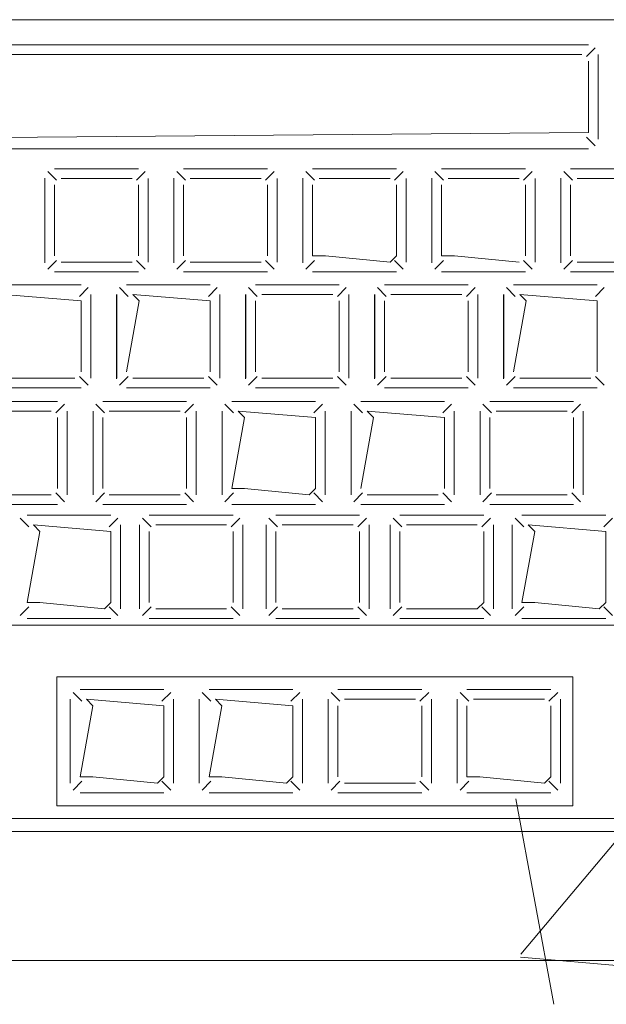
# Model space of a CAD drawing. Header units: feet. Extents: x 8 to 127, y 6 to 90.
# Tile 357 of 538: x 49.3698 to 49.4153, y 50.2793 to 50.3556. Entities that reach past the tile are written whole.
import ezdxf

# ---------------------------------------------------------------- set-up
doc = ezdxf.new("R2010")
doc.units = ezdxf.units.FT
doc.header["$MEASUREMENT"] = 0
doc.layers.add('MOBILARIO', color=8, linetype='Continuous')
doc.layers.add('NO ESPESSURA', color=250, linetype='Continuous')

msp = doc.modelspace()

# ---------------------------------------------------------------- linework, layer by layer
at = {"layer": 'MOBILARIO', "lineweight": 5}
for p, q in [((49.334661, 50.355619), (49.431161, 50.355619)), ((49.334661, 50.355619), (49.431161, 50.355619)), ((49.351963, 50.353664), (49.41386, 50.353664)), ((49.351963, 50.353664), (49.41386, 50.353664)), ((49.413713, 50.352768), (49.41439, 50.353444)), ((49.413713, 50.352768), (49.41439, 50.353444)), ((49.41336, 50.352914), (49.352463, 50.352914)), ((49.41336, 50.352914), (49.352463, 50.352914)), ((49.41461, 50.352914), (49.41461, 50.346369)), ((49.41461, 50.346369), (49.41461, 50.352914)), ((49.41461, 50.352914), (49.41461, 50.346369)), ((49.41461, 50.346369), (49.41461, 50.352914)), ((49.41386, 50.346869), (49.41386, 50.352414)), ((49.41386, 50.346869), (49.41386, 50.352414)), ((49.352463, 50.346369), (49.41386, 50.346869)), ((49.352463, 50.346369), (49.41386, 50.346869)), ((49.413713, 50.346516), (49.41439, 50.345839)), ((49.413713, 50.346516), (49.41439, 50.345839)), ((49.41386, 50.345619), (49.351963, 50.345619)), ((49.41386, 50.345619), (49.351963, 50.345619)), ((49.372485, 50.344066), (49.378985, 50.344066)), ((49.372485, 50.344066), (49.378985, 50.344066)), ((49.382485, 50.344066), (49.388985, 50.344066)), ((49.382485, 50.344066), (49.388985, 50.344066)), ((49.392485, 50.344066), (49.398985, 50.344066)), ((49.392485, 50.344066), (49.398985, 50.344066)), ((49.402485, 50.344066), (49.408985, 50.344066)), ((49.402485, 50.344066), (49.408985, 50.344066)), ((49.412485, 50.344066), (49.418985, 50.344066)), ((49.412485, 50.344066), (49.418985, 50.344066)), ((49.371723, 50.336779), (49.371723, 50.343324)), ((49.371723, 50.336779), (49.371723, 50.343324)), ((49.371735, 50.336816), (49.371735, 50.343316)), ((49.371735, 50.336816), (49.371735, 50.343316)), ((49.372632, 50.343169), (49.371955, 50.343846)), ((49.372632, 50.343169), (49.371955, 50.343846)), ((49.372985, 50.343316), (49.378485, 50.343316)), ((49.372985, 50.343316), (49.378485, 50.343316)), ((49.378839, 50.343169), (49.379516, 50.343846)), ((49.378839, 50.343169), (49.379516, 50.343846)), ((49.379735, 50.343316), (49.379735, 50.336816)), ((49.379735, 50.343316), (49.379735, 50.336816)), ((49.381723, 50.336779), (49.381723, 50.343324)), ((49.381723, 50.336779), (49.381723, 50.343324)), ((49.381735, 50.336816), (49.381735, 50.343316)), ((49.381735, 50.336816), (49.381735, 50.343316)), ((49.382632, 50.343169), (49.381955, 50.343846)), ((49.382632, 50.343169), (49.381955, 50.343846)), ((49.382985, 50.343316), (49.388485, 50.343316)), ((49.382985, 50.343316), (49.388485, 50.343316)), ((49.388839, 50.343169), (49.389516, 50.343846)), ((49.388839, 50.343169), (49.389516, 50.343846)), ((49.389735, 50.343316), (49.389735, 50.336816)), ((49.389735, 50.343316), (49.389735, 50.336816)), ((49.391723, 50.336779), (49.391723, 50.343324)), ((49.391723, 50.336779), (49.391723, 50.343324)), ((49.391735, 50.336816), (49.391735, 50.343316)), ((49.391735, 50.336816), (49.391735, 50.343316)), ((49.392632, 50.343169), (49.391955, 50.343846)), ((49.392632, 50.343169), (49.391955, 50.343846)), ((49.392985, 50.343316), (49.398485, 50.343316)), ((49.392985, 50.343316), (49.398485, 50.343316)), ((49.398839, 50.343169), (49.399516, 50.343846)), ((49.398839, 50.343169), (49.399516, 50.343846)), ((49.399735, 50.343316), (49.399735, 50.336816)), ((49.399735, 50.343316), (49.399735, 50.336816)), ((49.401723, 50.336779), (49.401723, 50.343324)), ((49.401723, 50.336779), (49.401723, 50.343324)), ((49.401735, 50.336816), (49.401735, 50.343316)), ((49.401735, 50.336816), (49.401735, 50.343316)), ((49.402632, 50.343169), (49.401955, 50.343846)), ((49.402632, 50.343169), (49.401955, 50.343846)), ((49.402985, 50.343316), (49.408485, 50.343316)), ((49.402985, 50.343316), (49.408485, 50.343316)), ((49.408839, 50.343169), (49.409516, 50.343846)), ((49.408839, 50.343169), (49.409516, 50.343846)), ((49.409735, 50.343316), (49.409735, 50.336816)), ((49.409735, 50.343316), (49.409735, 50.336816)), ((49.411723, 50.336779), (49.411723, 50.343324)), ((49.411723, 50.336779), (49.411723, 50.343324)), ((49.411735, 50.336816), (49.411735, 50.343316)), ((49.411735, 50.336816), (49.411735, 50.343316)), ((49.412632, 50.343169), (49.411955, 50.343846)), ((49.412632, 50.343169), (49.411955, 50.343846)), ((49.412985, 50.343316), (49.418485, 50.343316)), ((49.412985, 50.343316), (49.418485, 50.343316)), ((49.372485, 50.337316), (49.372485, 50.342816)), ((49.372485, 50.337316), (49.372485, 50.342816)), ((49.378985, 50.342816), (49.378985, 50.337316)), ((49.378985, 50.342816), (49.378985, 50.337316)), ((49.382485, 50.337316), (49.382485, 50.342816)), ((49.382485, 50.337316), (49.382485, 50.342816)), ((49.388985, 50.342816), (49.388985, 50.337316)), ((49.388985, 50.342816), (49.388985, 50.337316)), ((49.392485, 50.337316), (49.392485, 50.342816)), ((49.392485, 50.337316), (49.392485, 50.342816)), ((49.398985, 50.342816), (49.398985, 50.337316)), ((49.398985, 50.342816), (49.398985, 50.337316)), ((49.402485, 50.337316), (49.402485, 50.342816)), ((49.402485, 50.337316), (49.402485, 50.342816)), ((49.408985, 50.342816), (49.408985, 50.337316)), ((49.408985, 50.342816), (49.408985, 50.337316)), ((49.412485, 50.337316), (49.412485, 50.342816)), ((49.412485, 50.337316), (49.412485, 50.342816)), ((49.393485, 50.337316), (49.392485, 50.337316)), ((49.393485, 50.337316), (49.392485, 50.337316)), ((49.398485, 50.336816), (49.393485, 50.337316)), ((49.398485, 50.336816), (49.393485, 50.337316)), ((49.398985, 50.337316), (49.398485, 50.336816)), ((49.398985, 50.337316), (49.398485, 50.336816)), ((49.403485, 50.337316), (49.402485, 50.337316)), ((49.403485, 50.337316), (49.402485, 50.337316)), ((49.408485, 50.336816), (49.403485, 50.337316)), ((49.408485, 50.336816), (49.403485, 50.337316)), ((49.372632, 50.336962), (49.371955, 50.336285)), ((49.372632, 50.336962), (49.371955, 50.336285)), ((49.378485, 50.336816), (49.372985, 50.336816)), ((49.378485, 50.336816), (49.372985, 50.336816)), ((49.378839, 50.336962), (49.379516, 50.336285)), ((49.378839, 50.336962), (49.379516, 50.336285)), ((49.382632, 50.336962), (49.381955, 50.336285)), ((49.382632, 50.336962), (49.381955, 50.336285)), ((49.388485, 50.336816), (49.382985, 50.336816)), ((49.388485, 50.336816), (49.382985, 50.336816)), ((49.388839, 50.336962), (49.389516, 50.336285)), ((49.388839, 50.336962), (49.389516, 50.336285)), ((49.392632, 50.336962), (49.391955, 50.336285)), ((49.392632, 50.336962), (49.391955, 50.336285)), ((49.398839, 50.336962), (49.399516, 50.336285)), ((49.398839, 50.336962), (49.399516, 50.336285)), ((49.402632, 50.336962), (49.401955, 50.336285)), ((49.402632, 50.336962), (49.401955, 50.336285)), ((49.408839, 50.336962), (49.409516, 50.336285)), ((49.408839, 50.336962), (49.409516, 50.336285)), ((49.412632, 50.336962), (49.411955, 50.336285)), ((49.412632, 50.336962), (49.411955, 50.336285)), ((49.418485, 50.336816), (49.412985, 50.336816)), ((49.418485, 50.336816), (49.412985, 50.336816)), ((49.378985, 50.336066), (49.372485, 50.336066)), ((49.378985, 50.336066), (49.372485, 50.336066)), ((49.388985, 50.336066), (49.382485, 50.336066)), ((49.388985, 50.336066), (49.382485, 50.336066)), ((49.398985, 50.336066), (49.392485, 50.336066)), ((49.398985, 50.336066), (49.392485, 50.336066)), ((49.408985, 50.336066), (49.402485, 50.336066)), ((49.408985, 50.336066), (49.402485, 50.336066)), ((49.418985, 50.336066), (49.412485, 50.336066)), ((49.418985, 50.336066), (49.412485, 50.336066)), ((49.368048, 50.335066), (49.374548, 50.335066)), ((49.368048, 50.335066), (49.374548, 50.335066)), ((49.378048, 50.335066), (49.384548, 50.335066)), ((49.378048, 50.335066), (49.384548, 50.335066)), ((49.388048, 50.335066), (49.394548, 50.335066)), ((49.388048, 50.335066), (49.394548, 50.335066)), ((49.398048, 50.335066), (49.404548, 50.335066)), ((49.398048, 50.335066), (49.404548, 50.335066)), ((49.408048, 50.335066), (49.414548, 50.335066)), ((49.408048, 50.335066), (49.414548, 50.335066)), ((49.368548, 50.334316), (49.374548, 50.333816)), ((49.368548, 50.334316), (49.374548, 50.333816)), ((49.374402, 50.33417), (49.375078, 50.334846)), ((49.374402, 50.33417), (49.375078, 50.334846)), ((49.375298, 50.334316), (49.375298, 50.327816)), ((49.375298, 50.334316), (49.375298, 50.327816)), ((49.377286, 50.32778), (49.377286, 50.334325)), ((49.377286, 50.32778), (49.377286, 50.334325)), ((49.377298, 50.327816), (49.377298, 50.334316)), ((49.377298, 50.327816), (49.377298, 50.334316)), ((49.378195, 50.33417), (49.377518, 50.334846)), ((49.378195, 50.33417), (49.377518, 50.334846)), ((49.379048, 50.333816), (49.378548, 50.334316)), ((49.378548, 50.334316), (49.384548, 50.333816)), ((49.379048, 50.333816), (49.378548, 50.334316)), ((49.378548, 50.334316), (49.384548, 50.333816)), ((49.384402, 50.33417), (49.385078, 50.334846)), ((49.384402, 50.33417), (49.385078, 50.334846)), ((49.385298, 50.334316), (49.385298, 50.327816)), ((49.385298, 50.334316), (49.385298, 50.327816)), ((49.387286, 50.32778), (49.387286, 50.334325)), ((49.387286, 50.32778), (49.387286, 50.334325)), ((49.387298, 50.327816), (49.387298, 50.334316)), ((49.387298, 50.327816), (49.387298, 50.334316)), ((49.388195, 50.33417), (49.387518, 50.334846)), ((49.388195, 50.33417), (49.387518, 50.334846)), ((49.388548, 50.334316), (49.394048, 50.334316)), ((49.388548, 50.334316), (49.394048, 50.334316)), ((49.394402, 50.33417), (49.395078, 50.334846)), ((49.394402, 50.33417), (49.395078, 50.334846)), ((49.395298, 50.334316), (49.395298, 50.327816)), ((49.395298, 50.334316), (49.395298, 50.327816)), ((49.397286, 50.32778), (49.397286, 50.334325)), ((49.397286, 50.32778), (49.397286, 50.334325)), ((49.397298, 50.327816), (49.397298, 50.334316)), ((49.397298, 50.327816), (49.397298, 50.334316)), ((49.398195, 50.33417), (49.397518, 50.334846)), ((49.398195, 50.33417), (49.397518, 50.334846)), ((49.398548, 50.334316), (49.404048, 50.334316)), ((49.398548, 50.334316), (49.404048, 50.334316)), ((49.404402, 50.33417), (49.405078, 50.334846)), ((49.404402, 50.33417), (49.405078, 50.334846)), ((49.405298, 50.334316), (49.405298, 50.327816)), ((49.405298, 50.334316), (49.405298, 50.327816)), ((49.407286, 50.32778), (49.407286, 50.334325)), ((49.407286, 50.32778), (49.407286, 50.334325)), ((49.407298, 50.327816), (49.407298, 50.334316)), ((49.407298, 50.327816), (49.407298, 50.334316)), ((49.408195, 50.33417), (49.407518, 50.334846)), ((49.408195, 50.33417), (49.407518, 50.334846)), ((49.409048, 50.333816), (49.408548, 50.334316)), ((49.408548, 50.334316), (49.414548, 50.333816)), ((49.409048, 50.333816), (49.408548, 50.334316)), ((49.408548, 50.334316), (49.414548, 50.333816)), ((49.414402, 50.33417), (49.415078, 50.334846)), ((49.414402, 50.33417), (49.415078, 50.334846)), ((49.374548, 50.333816), (49.374548, 50.328316)), ((49.374548, 50.333816), (49.374548, 50.328316)), ((49.378048, 50.328316), (49.379048, 50.333816)), ((49.378048, 50.328316), (49.379048, 50.333816)), ((49.384548, 50.333816), (49.384548, 50.328316)), ((49.384548, 50.333816), (49.384548, 50.328316)), ((49.388048, 50.328316), (49.388048, 50.333816)), ((49.388048, 50.328316), (49.388048, 50.333816)), ((49.394548, 50.333816), (49.394548, 50.328316)), ((49.394548, 50.333816), (49.394548, 50.328316)), ((49.398048, 50.328316), (49.398048, 50.333816)), ((49.398048, 50.328316), (49.398048, 50.333816)), ((49.404548, 50.333816), (49.404548, 50.328316)), ((49.404548, 50.333816), (49.404548, 50.328316)), ((49.408048, 50.328316), (49.409048, 50.333816)), ((49.408048, 50.328316), (49.409048, 50.333816)), ((49.414548, 50.333816), (49.414548, 50.328316)), ((49.414548, 50.333816), (49.414548, 50.328316)), ((49.374048, 50.327816), (49.368548, 50.327816)), ((49.374048, 50.327816), (49.368548, 50.327816)), ((49.374402, 50.327962), (49.375078, 50.327286)), ((49.374402, 50.327962), (49.375078, 50.327286)), ((49.378195, 50.327962), (49.377518, 50.327286)), ((49.378195, 50.327962), (49.377518, 50.327286)), ((49.384048, 50.327816), (49.378548, 50.327816)), ((49.384048, 50.327816), (49.378548, 50.327816)), ((49.384402, 50.327962), (49.385078, 50.327286)), ((49.384402, 50.327962), (49.385078, 50.327286)), ((49.388195, 50.327962), (49.387518, 50.327286)), ((49.388195, 50.327962), (49.387518, 50.327286)), ((49.394048, 50.327816), (49.388548, 50.327816)), ((49.394048, 50.327816), (49.388548, 50.327816)), ((49.394402, 50.327962), (49.395078, 50.327286)), ((49.394402, 50.327962), (49.395078, 50.327286)), ((49.398195, 50.327962), (49.397518, 50.327286)), ((49.398195, 50.327962), (49.397518, 50.327286)), ((49.404048, 50.327816), (49.398548, 50.327816)), ((49.404048, 50.327816), (49.398548, 50.327816)), ((49.404402, 50.327962), (49.405078, 50.327286)), ((49.404402, 50.327962), (49.405078, 50.327286)), ((49.408195, 50.327962), (49.407518, 50.327286)), ((49.408195, 50.327962), (49.407518, 50.327286)), ((49.414048, 50.327816), (49.408548, 50.327816)), ((49.414048, 50.327816), (49.408548, 50.327816)), ((49.414402, 50.327962), (49.415078, 50.327286)), ((49.414402, 50.327962), (49.415078, 50.327286)), ((49.374548, 50.327066), (49.368048, 50.327066)), ((49.374548, 50.327066), (49.368048, 50.327066)), ((49.384548, 50.327066), (49.378048, 50.327066)), ((49.384548, 50.327066), (49.378048, 50.327066)), ((49.394548, 50.327066), (49.388048, 50.327066)), ((49.394548, 50.327066), (49.388048, 50.327066)), ((49.404548, 50.327066), (49.398048, 50.327066)), ((49.404548, 50.327066), (49.398048, 50.327066)), ((49.414548, 50.327066), (49.408048, 50.327066)), ((49.414548, 50.327066), (49.408048, 50.327066)), ((49.366216, 50.32603), (49.372716, 50.32603)), ((49.366216, 50.32603), (49.372716, 50.32603)), ((49.372569, 50.325133), (49.373246, 50.32581)), ((49.372569, 50.325133), (49.373246, 50.32581)), ((49.376362, 50.325133), (49.375685, 50.32581)), ((49.376362, 50.325133), (49.375685, 50.32581)), ((49.376216, 50.32603), (49.382716, 50.32603)), ((49.376216, 50.32603), (49.382716, 50.32603)), ((49.382569, 50.325133), (49.383246, 50.32581)), ((49.382569, 50.325133), (49.383246, 50.32581)), ((49.386362, 50.325133), (49.385685, 50.32581)), ((49.386362, 50.325133), (49.385685, 50.32581)), ((49.386216, 50.32603), (49.392716, 50.32603)), ((49.386216, 50.32603), (49.392716, 50.32603)), ((49.392569, 50.325133), (49.393246, 50.32581)), ((49.392569, 50.325133), (49.393246, 50.32581)), ((49.396362, 50.325133), (49.395685, 50.32581)), ((49.396362, 50.325133), (49.395685, 50.32581)), ((49.396216, 50.32603), (49.402716, 50.32603)), ((49.396216, 50.32603), (49.402716, 50.32603)), ((49.402569, 50.325133), (49.403246, 50.32581)), ((49.402569, 50.325133), (49.403246, 50.32581)), ((49.406362, 50.325133), (49.405685, 50.32581)), ((49.406362, 50.325133), (49.405685, 50.32581)), ((49.406216, 50.32603), (49.412716, 50.32603)), ((49.406216, 50.32603), (49.412716, 50.32603)), ((49.412569, 50.325133), (49.413246, 50.32581)), ((49.412569, 50.325133), (49.413246, 50.32581)), ((49.366716, 50.32528), (49.372216, 50.32528)), ((49.366716, 50.32528), (49.372216, 50.32528)), ((49.373466, 50.32528), (49.373466, 50.31878)), ((49.373466, 50.32528), (49.373466, 50.31878)), ((49.375466, 50.31878), (49.375466, 50.32528)), ((49.375466, 50.31878), (49.375466, 50.32528)), ((49.376716, 50.32528), (49.382216, 50.32528)), ((49.376716, 50.32528), (49.382216, 50.32528)), ((49.383466, 50.32528), (49.383466, 50.31878)), ((49.383466, 50.32528), (49.383466, 50.31878)), ((49.385466, 50.31878), (49.385466, 50.32528)), ((49.385466, 50.31878), (49.385466, 50.32528)), ((49.387216, 50.32478), (49.386716, 50.32528)), ((49.386716, 50.32528), (49.392716, 50.32478)), ((49.387216, 50.32478), (49.386716, 50.32528)), ((49.386716, 50.32528), (49.392716, 50.32478)), ((49.393466, 50.32528), (49.393466, 50.31878)), ((49.393466, 50.32528), (49.393466, 50.31878)), ((49.395466, 50.31878), (49.395466, 50.32528)), ((49.395466, 50.31878), (49.395466, 50.32528)), ((49.397216, 50.32478), (49.396716, 50.32528)), ((49.396716, 50.32528), (49.402716, 50.32478)), ((49.397216, 50.32478), (49.396716, 50.32528)), ((49.396716, 50.32528), (49.402716, 50.32478)), ((49.403466, 50.32528), (49.403466, 50.31878)), ((49.403466, 50.32528), (49.403466, 50.31878)), ((49.405466, 50.31878), (49.405466, 50.32528)), ((49.405466, 50.31878), (49.405466, 50.32528)), ((49.406716, 50.32528), (49.412216, 50.32528)), ((49.406716, 50.32528), (49.412216, 50.32528)), ((49.413466, 50.32528), (49.413466, 50.31878)), ((49.413466, 50.32528), (49.413466, 50.31878)), ((49.372716, 50.32478), (49.372716, 50.31928)), ((49.372716, 50.32478), (49.372716, 50.31928)), ((49.376216, 50.31928), (49.376216, 50.32478)), ((49.376216, 50.31928), (49.376216, 50.32478)), ((49.382716, 50.32478), (49.382716, 50.31928)), ((49.382716, 50.32478), (49.382716, 50.31928)), ((49.386216, 50.31928), (49.387216, 50.32478)), ((49.386216, 50.31928), (49.387216, 50.32478)), ((49.392716, 50.32478), (49.392716, 50.31928)), ((49.392716, 50.32478), (49.392716, 50.31928)), ((49.396216, 50.31928), (49.397216, 50.32478)), ((49.396216, 50.31928), (49.397216, 50.32478)), ((49.402716, 50.32478), (49.402716, 50.31928)), ((49.402716, 50.32478), (49.402716, 50.31928)), ((49.406216, 50.31928), (49.406216, 50.32478)), ((49.406216, 50.31928), (49.406216, 50.32478)), ((49.412716, 50.32478), (49.412716, 50.31928)), ((49.412716, 50.32478), (49.412716, 50.31928)), ((49.372569, 50.318926), (49.373246, 50.318249)), ((49.372569, 50.318926), (49.373246, 50.318249)), ((49.376362, 50.318926), (49.375685, 50.318249)), ((49.376362, 50.318926), (49.375685, 50.318249)), ((49.382569, 50.318926), (49.383246, 50.318249)), ((49.382569, 50.318926), (49.383246, 50.318249)), ((49.386362, 50.318926), (49.385685, 50.318249)), ((49.386362, 50.318926), (49.385685, 50.318249)), ((49.387216, 50.31928), (49.386216, 50.31928)), ((49.387216, 50.31928), (49.386216, 50.31928)), ((49.392216, 50.31878), (49.387216, 50.31928)), ((49.392216, 50.31878), (49.387216, 50.31928)), ((49.392716, 50.31928), (49.392216, 50.31878)), ((49.392716, 50.31928), (49.392216, 50.31878)), ((49.392569, 50.318926), (49.393246, 50.318249)), ((49.392569, 50.318926), (49.393246, 50.318249)), ((49.396362, 50.318926), (49.395685, 50.318249)), ((49.396362, 50.318926), (49.395685, 50.318249)), ((49.402569, 50.318926), (49.403246, 50.318249)), ((49.402569, 50.318926), (49.403246, 50.318249)), ((49.406362, 50.318926), (49.405685, 50.318249)), ((49.406362, 50.318926), (49.405685, 50.318249)), ((49.412569, 50.318926), (49.413246, 50.318249)), ((49.412569, 50.318926), (49.413246, 50.318249)), ((49.372216, 50.31878), (49.366716, 50.31878)), ((49.372216, 50.31878), (49.366716, 50.31878)), ((49.382216, 50.31878), (49.376716, 50.31878)), ((49.382216, 50.31878), (49.376716, 50.31878)), ((49.402216, 50.31878), (49.396716, 50.31878)), ((49.402216, 50.31878), (49.396716, 50.31878)), ((49.412216, 50.31878), (49.406716, 50.31878)), ((49.412216, 50.31878), (49.406716, 50.31878)), ((49.372716, 50.31803), (49.366216, 50.31803)), ((49.372716, 50.31803), (49.366216, 50.31803)), ((49.382716, 50.31803), (49.376216, 50.31803)), ((49.382716, 50.31803), (49.376216, 50.31803)), ((49.392716, 50.31803), (49.386216, 50.31803)), ((49.392716, 50.31803), (49.386216, 50.31803)), ((49.402716, 50.31803), (49.396216, 50.31803)), ((49.402716, 50.31803), (49.396216, 50.31803)), ((49.412716, 50.31803), (49.406216, 50.31803)), ((49.412716, 50.31803), (49.406216, 50.31803)), ((49.370497, 50.3163), (49.36982, 50.316977)), ((49.370497, 50.3163), (49.36982, 50.316977)), ((49.37035, 50.317196), (49.37685, 50.317196)), ((49.37035, 50.317196), (49.37685, 50.317196)), ((49.376704, 50.3163), (49.377381, 50.316977)), ((49.376704, 50.3163), (49.377381, 50.316977)), ((49.379966, 50.3163), (49.379289, 50.316977)), ((49.379966, 50.3163), (49.379289, 50.316977)), ((49.37982, 50.317196), (49.38632, 50.317196)), ((49.37982, 50.317196), (49.38632, 50.317196)), ((49.386173, 50.3163), (49.38685, 50.316977)), ((49.386173, 50.3163), (49.38685, 50.316977)), ((49.389775, 50.3163), (49.389099, 50.316977)), ((49.389775, 50.3163), (49.389099, 50.316977)), ((49.389629, 50.317196), (49.396129, 50.317196)), ((49.389629, 50.317196), (49.396129, 50.317196)), ((49.395983, 50.3163), (49.396659, 50.316977)), ((49.395983, 50.3163), (49.396659, 50.316977)), ((49.399397, 50.3163), (49.39872, 50.316977)), ((49.399397, 50.3163), (49.39872, 50.316977)), ((49.399251, 50.317196), (49.405751, 50.317196)), ((49.399251, 50.317196), (49.405751, 50.317196)), ((49.405604, 50.3163), (49.406281, 50.316977)), ((49.405604, 50.3163), (49.406281, 50.316977)), ((49.408853, 50.3163), (49.408176, 50.316977)), ((49.408853, 50.3163), (49.408176, 50.316977)), ((49.408707, 50.317196), (49.415207, 50.317196)), ((49.408707, 50.317196), (49.415207, 50.317196)), ((49.41506, 50.3163), (49.415737, 50.316977)), ((49.41506, 50.3163), (49.415737, 50.316977)), ((49.37035, 50.310446), (49.37135, 50.315946)), ((49.37035, 50.310446), (49.37135, 50.315946)), ((49.37135, 50.315946), (49.37085, 50.316446)), ((49.37085, 50.316446), (49.37685, 50.315946)), ((49.37135, 50.315946), (49.37085, 50.316446)), ((49.37085, 50.316446), (49.37685, 50.315946)), ((49.37685, 50.315946), (49.37685, 50.310446)), ((49.37685, 50.315946), (49.37685, 50.310446)), ((49.3776, 50.316446), (49.3776, 50.309946)), ((49.3776, 50.316446), (49.3776, 50.309946)), ((49.37907, 50.309946), (49.37907, 50.316446)), ((49.37907, 50.309946), (49.37907, 50.316446)), ((49.37982, 50.310446), (49.37982, 50.315946)), ((49.37982, 50.310446), (49.37982, 50.315946)), ((49.38032, 50.316446), (49.38582, 50.316446)), ((49.38032, 50.316446), (49.38582, 50.316446)), ((49.38632, 50.315946), (49.38632, 50.310446)), ((49.38632, 50.315946), (49.38632, 50.310446)), ((49.38707, 50.316446), (49.38707, 50.309946)), ((49.38707, 50.316446), (49.38707, 50.309946)), ((49.388879, 50.309946), (49.388879, 50.316446)), ((49.388879, 50.309946), (49.388879, 50.316446)), ((49.389629, 50.310446), (49.389629, 50.315946)), ((49.389629, 50.310446), (49.389629, 50.315946)), ((49.390129, 50.316446), (49.395629, 50.316446)), ((49.390129, 50.316446), (49.395629, 50.316446)), ((49.396129, 50.315946), (49.396129, 50.310446)), ((49.396129, 50.315946), (49.396129, 50.310446)), ((49.396879, 50.316446), (49.396879, 50.309946)), ((49.396879, 50.316446), (49.396879, 50.309946)), ((49.398501, 50.309946), (49.398501, 50.316446)), ((49.398501, 50.309946), (49.398501, 50.316446)), ((49.399251, 50.310446), (49.399251, 50.315946)), ((49.399251, 50.310446), (49.399251, 50.315946)), ((49.399751, 50.316446), (49.405251, 50.316446)), ((49.399751, 50.316446), (49.405251, 50.316446)), ((49.405751, 50.315946), (49.405751, 50.310446)), ((49.405751, 50.315946), (49.405751, 50.310446)), ((49.406501, 50.316446), (49.406501, 50.309946)), ((49.406501, 50.316446), (49.406501, 50.309946)), ((49.407957, 50.309946), (49.407957, 50.316446)), ((49.407957, 50.309946), (49.407957, 50.316446)), ((49.408707, 50.310446), (49.409707, 50.315946)), ((49.408707, 50.310446), (49.409707, 50.315946)), ((49.409707, 50.315946), (49.409207, 50.316446)), ((49.409207, 50.316446), (49.415207, 50.315946)), ((49.409707, 50.315946), (49.409207, 50.316446)), ((49.409207, 50.316446), (49.415207, 50.315946)), ((49.415207, 50.315946), (49.415207, 50.310446)), ((49.415207, 50.315946), (49.415207, 50.310446)), ((49.37135, 50.310446), (49.37035, 50.310446)), ((49.37135, 50.310446), (49.37035, 50.310446)), ((49.37635, 50.309946), (49.37135, 50.310446)), ((49.37635, 50.309946), (49.37135, 50.310446)), ((49.37685, 50.310446), (49.37635, 50.309946)), ((49.37685, 50.310446), (49.37635, 50.309946)), ((49.405751, 50.310446), (49.405251, 50.309946)), ((49.405751, 50.310446), (49.405251, 50.309946)), ((49.409707, 50.310446), (49.408707, 50.310446)), ((49.409707, 50.310446), (49.408707, 50.310446)), ((49.414707, 50.309946), (49.409707, 50.310446)), ((49.414707, 50.309946), (49.409707, 50.310446)), ((49.415207, 50.310446), (49.414707, 50.309946)), ((49.415207, 50.310446), (49.414707, 50.309946)), ((49.370497, 50.310093), (49.36982, 50.309416)), ((49.370497, 50.310093), (49.36982, 50.309416)), ((49.376704, 50.310093), (49.377381, 50.309416)), ((49.376704, 50.310093), (49.377381, 50.309416)), ((49.379966, 50.310093), (49.379289, 50.309416)), ((49.379966, 50.310093), (49.379289, 50.309416)), ((49.38582, 50.309946), (49.38032, 50.309946)), ((49.38582, 50.309946), (49.38032, 50.309946)), ((49.386173, 50.310093), (49.38685, 50.309416)), ((49.386173, 50.310093), (49.38685, 50.309416)), ((49.389775, 50.310093), (49.389099, 50.309416)), ((49.389775, 50.310093), (49.389099, 50.309416)), ((49.395629, 50.309946), (49.390129, 50.309946)), ((49.395629, 50.309946), (49.390129, 50.309946)), ((49.395983, 50.310093), (49.396659, 50.309416)), ((49.395983, 50.310093), (49.396659, 50.309416)), ((49.399397, 50.310093), (49.39872, 50.309416)), ((49.399397, 50.310093), (49.39872, 50.309416)), ((49.405251, 50.309946), (49.399751, 50.309946)), ((49.405251, 50.309946), (49.399751, 50.309946)), ((49.405604, 50.310093), (49.406281, 50.309416)), ((49.405604, 50.310093), (49.406281, 50.309416)), ((49.408853, 50.310093), (49.408176, 50.309416)), ((49.408853, 50.310093), (49.408176, 50.309416)), ((49.41506, 50.310093), (49.415737, 50.309416)), ((49.41506, 50.310093), (49.415737, 50.309416)), ((49.37685, 50.309196), (49.37035, 50.309196)), ((49.37685, 50.309196), (49.37035, 50.309196)), ((49.38632, 50.309196), (49.37982, 50.309196)), ((49.38632, 50.309196), (49.37982, 50.309196)), ((49.396129, 50.309196), (49.389629, 50.309196)), ((49.396129, 50.309196), (49.389629, 50.309196)), ((49.405751, 50.309196), (49.399251, 50.309196)), ((49.405751, 50.309196), (49.399251, 50.309196)), ((49.415207, 50.309196), (49.408707, 50.309196)), ((49.415207, 50.309196), (49.408707, 50.309196)), ((49.456161, 50.30868), (49.311661, 50.30868)), ((49.456161, 50.30868), (49.311661, 50.30868)), ((49.372661, 50.29468), (49.372661, 50.30468)), ((49.372661, 50.30468), (49.412661, 50.30468)), ((49.372661, 50.29468), (49.372661, 50.30468)), ((49.372661, 50.30468), (49.412661, 50.30468)), ((49.412661, 50.30468), (49.412661, 50.29468)), ((49.412661, 50.30468), (49.412661, 50.29468)), ((49.374453, 50.30368), (49.380953, 50.30368)), ((49.374453, 50.30368), (49.380953, 50.30368)), ((49.384453, 50.30368), (49.390953, 50.30368)), ((49.384453, 50.30368), (49.390953, 50.30368)), ((49.394453, 50.30368), (49.400953, 50.30368)), ((49.394453, 50.30368), (49.400953, 50.30368)), ((49.404453, 50.30368), (49.410953, 50.30368)), ((49.404453, 50.30368), (49.410953, 50.30368)), ((49.373703, 50.29643), (49.373703, 50.30293)), ((49.373703, 50.29643), (49.373703, 50.30293)), ((49.374599, 50.302783), (49.373922, 50.30346)), ((49.374599, 50.302783), (49.373922, 50.30346)), ((49.375453, 50.30243), (49.374953, 50.30293)), ((49.374953, 50.30293), (49.380953, 50.30243)), ((49.375453, 50.30243), (49.374953, 50.30293)), ((49.374953, 50.30293), (49.380953, 50.30243)), ((49.380806, 50.302783), (49.381483, 50.30346)), ((49.380806, 50.302783), (49.381483, 50.30346)), ((49.381703, 50.30293), (49.381703, 50.29643)), ((49.381703, 50.30293), (49.381703, 50.29643)), ((49.383703, 50.29643), (49.383703, 50.30293)), ((49.383703, 50.29643), (49.383703, 50.30293)), ((49.384599, 50.302783), (49.383922, 50.30346)), ((49.384599, 50.302783), (49.383922, 50.30346)), ((49.385453, 50.30243), (49.384953, 50.30293)), ((49.384953, 50.30293), (49.390953, 50.30243)), ((49.385453, 50.30243), (49.384953, 50.30293)), ((49.384953, 50.30293), (49.390953, 50.30243)), ((49.390806, 50.302783), (49.391483, 50.30346)), ((49.390806, 50.302783), (49.391483, 50.30346)), ((49.391703, 50.30293), (49.391703, 50.29643)), ((49.391703, 50.30293), (49.391703, 50.29643)), ((49.393703, 50.29643), (49.393703, 50.30293)), ((49.393703, 50.29643), (49.393703, 50.30293)), ((49.394599, 50.302783), (49.393922, 50.30346)), ((49.394599, 50.302783), (49.393922, 50.30346)), ((49.394953, 50.30293), (49.400453, 50.30293)), ((49.394953, 50.30293), (49.400453, 50.30293)), ((49.400806, 50.302783), (49.401483, 50.30346)), ((49.400806, 50.302783), (49.401483, 50.30346)), ((49.401703, 50.30293), (49.401703, 50.29643)), ((49.401703, 50.30293), (49.401703, 50.29643)), ((49.403703, 50.29643), (49.403703, 50.30293)), ((49.403703, 50.29643), (49.403703, 50.30293)), ((49.404599, 50.302783), (49.403922, 50.30346)), ((49.404599, 50.302783), (49.403922, 50.30346)), ((49.404953, 50.30293), (49.410453, 50.30293)), ((49.404953, 50.30293), (49.410453, 50.30293)), ((49.410806, 50.302783), (49.411483, 50.30346)), ((49.410806, 50.302783), (49.411483, 50.30346)), ((49.411703, 50.30293), (49.411703, 50.29643)), ((49.411703, 50.30293), (49.411703, 50.29643)), ((49.374453, 50.29693), (49.375453, 50.30243)), ((49.374453, 50.29693), (49.375453, 50.30243)), ((49.380953, 50.30243), (49.380953, 50.29693)), ((49.380953, 50.30243), (49.380953, 50.29693)), ((49.384453, 50.29693), (49.385453, 50.30243)), ((49.384453, 50.29693), (49.385453, 50.30243)), ((49.390953, 50.30243), (49.390953, 50.29693)), ((49.390953, 50.30243), (49.390953, 50.29693)), ((49.394453, 50.29693), (49.394453, 50.30243)), ((49.394453, 50.29693), (49.394453, 50.30243)), ((49.400953, 50.30243), (49.400953, 50.29693)), ((49.400953, 50.30243), (49.400953, 50.29693)), ((49.404453, 50.29693), (49.404453, 50.30243)), ((49.404453, 50.29693), (49.404453, 50.30243)), ((49.410953, 50.30243), (49.410953, 50.29693)), ((49.410953, 50.30243), (49.410953, 50.29693)), ((49.375453, 50.29693), (49.374453, 50.29693)), ((49.375453, 50.29693), (49.374453, 50.29693)), ((49.380453, 50.29643), (49.375453, 50.29693)), ((49.380453, 50.29643), (49.375453, 50.29693)), ((49.380953, 50.29693), (49.380453, 50.29643)), ((49.380953, 50.29693), (49.380453, 50.29643)), ((49.385453, 50.29693), (49.384453, 50.29693)), ((49.385453, 50.29693), (49.384453, 50.29693)), ((49.390453, 50.29643), (49.385453, 50.29693)), ((49.390453, 50.29643), (49.385453, 50.29693)), ((49.390953, 50.29693), (49.390453, 50.29643)), ((49.390953, 50.29693), (49.390453, 50.29643)), ((49.405453, 50.29693), (49.404453, 50.29693)), ((49.405453, 50.29693), (49.404453, 50.29693)), ((49.410453, 50.29643), (49.405453, 50.29693)), ((49.410453, 50.29643), (49.405453, 50.29693)), ((49.410953, 50.29693), (49.410453, 50.29643)), ((49.410953, 50.29693), (49.410453, 50.29643)), ((49.374599, 50.296576), (49.373922, 50.295899)), ((49.374599, 50.296576), (49.373922, 50.295899)), ((49.380806, 50.296576), (49.381483, 50.295899)), ((49.380806, 50.296576), (49.381483, 50.295899)), ((49.384599, 50.296576), (49.383922, 50.295899)), ((49.384599, 50.296576), (49.383922, 50.295899)), ((49.390806, 50.296576), (49.391483, 50.295899)), ((49.390806, 50.296576), (49.391483, 50.295899)), ((49.394599, 50.296576), (49.393922, 50.295899)), ((49.394599, 50.296576), (49.393922, 50.295899)), ((49.400453, 50.29643), (49.394953, 50.29643)), ((49.400453, 50.29643), (49.394953, 50.29643)), ((49.400806, 50.296576), (49.401483, 50.295899)), ((49.400806, 50.296576), (49.401483, 50.295899)), ((49.404599, 50.296576), (49.403922, 50.295899)), ((49.404599, 50.296576), (49.403922, 50.295899)), ((49.410806, 50.296576), (49.411483, 50.295899)), ((49.410806, 50.296576), (49.411483, 50.295899)), ((49.380953, 50.29568), (49.374453, 50.29568)), ((49.380953, 50.29568), (49.374453, 50.29568)), ((49.390953, 50.29568), (49.384453, 50.29568)), ((49.390953, 50.29568), (49.384453, 50.29568)), ((49.400953, 50.29568), (49.394453, 50.29568)), ((49.400953, 50.29568), (49.394453, 50.29568)), ((49.410953, 50.29568), (49.404453, 50.29568)), ((49.410953, 50.29568), (49.404453, 50.29568)), ((49.412661, 50.29468), (49.372661, 50.29468)), ((49.412661, 50.29468), (49.372661, 50.29468)), ((49.311661, 50.29368), (49.489661, 50.29368)), ((49.311661, 50.29368), (49.489661, 50.29368)), ((49.489661, 50.29268), (49.311661, 50.29268)), ((49.489661, 50.29268), (49.311661, 50.29268)), ((49.535661, 50.28268), (49.307661, 50.28268)), ((49.535661, 50.28268), (49.307661, 50.28268))]:
    msp.add_line(p, q, dxfattribs=at)
at = {"layer": 'MOBILARIO'}
for centre in [(49.41336, 50.346869), (49.41336, 50.346869), (49.392985, 50.337316), (49.392985, 50.337316), (49.398485, 50.337316), (49.398485, 50.337316), (49.402985, 50.337316), (49.402985, 50.337316), (49.374048, 50.333816), (49.374048, 50.333816), (49.378548, 50.333816), (49.378548, 50.333816), (49.384048, 50.333816), (49.384048, 50.333816), (49.408548, 50.333816), (49.408548, 50.333816), (49.414048, 50.333816), (49.414048, 50.333816), (49.386716, 50.32478), (49.386716, 50.32478), (49.392216, 50.32478), (49.392216, 50.32478), (49.396716, 50.32478), (49.396716, 50.32478), (49.402216, 50.32478), (49.402216, 50.32478), (49.386716, 50.31928), (49.386716, 50.31928), (49.392216, 50.31928), (49.392216, 50.31928), (49.37085, 50.315946), (49.37085, 50.315946), (49.37635, 50.315946), (49.37635, 50.315946), (49.409207, 50.315946), (49.409207, 50.315946), (49.414707, 50.315946), (49.414707, 50.315946), (49.37085, 50.310446), (49.37085, 50.310446), (49.37635, 50.310446), (49.37635, 50.310446), (49.405251, 50.310446), (49.405251, 50.310446), (49.409207, 50.310446), (49.409207, 50.310446), (49.414707, 50.310446), (49.414707, 50.310446), (49.374953, 50.30243), (49.374953, 50.30243), (49.380453, 50.30243), (49.380453, 50.30243), (49.384953, 50.30243), (49.384953, 50.30243), (49.390453, 50.30243), (49.390453, 50.30243), (49.374953, 50.29693), (49.374953, 50.29693), (49.380453, 50.29693), (49.380453, 50.29693), (49.384953, 50.29693), (49.384953, 50.29693), (49.390453, 50.29693), (49.390453, 50.29693), (49.404953, 50.29693), (49.404953, 50.29693), (49.410453, 50.29693), (49.410453, 50.29693)]:
    msp.add_arc(centre, 0.0005, 0, 0, dxfattribs=at)
at = {"layer": 'NO ESPESSURA', "linetype": 'Continuous', "lineweight": 5}
for p, q in [((49.408621, 50.283164), (49.420867, 50.297757)), ((49.411183, 50.279285), (49.408246, 50.295206)), ((49.408602, 50.282944), (49.423784, 50.281615))]:
    msp.add_line(p, q, dxfattribs=at)

doc.saveas('drawing.dxf')
